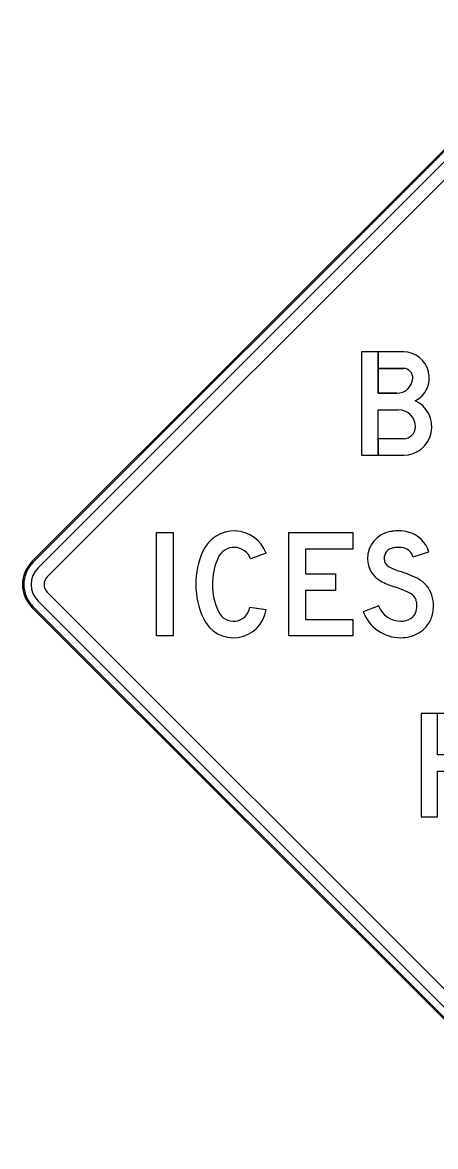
# Model space of a CAD drawing. Extents: x 658976 to 668726, y 639543 to 647196.
# Drawn here: x 667651.7 to 667678.8, y 643284.6 to 643358.3 of the extents above; entities that cross this region are included whole.
import ezdxf

# ---------------------------------------------------------------- set-up
doc = ezdxf.new("R2010")
doc.units = 0
doc.layers.add('GSCOLORFILL', color=7, linetype='Continuous')

msp = doc.modelspace()

# ---------------------------------------------------------------- linework, layer by layer
at = {"layer": 'GSCOLORFILL'}
for p, q in [((667687.669, 643358.306), (667652.306, 643322.943)), ((667687.669, 643358.306), (667652.306, 643322.943)), ((667652.366, 643322.883), (667687.729, 643358.246)), ((667688.07, 643357.905), (667652.708, 643322.542)), ((667653.306, 643321.943), (667688.669, 643357.306)), ((667676.67, 643335.616), (667675.01, 643335.616)), ((667675.01, 643332.906), (667676.331, 643332.906)), ((667675.01, 643332.906), (667676.331, 643332.906)), ((667675.01, 643332.906), (667676.331, 643332.906)), ((667673.926, 643329.925), (667676.67, 643329.925)), ((667667.66, 643323.493), (667666.642, 643323.122)), ((667667.66, 643323.493), (667666.642, 643323.122)), ((667667.66, 643323.493), (667666.642, 643323.122)), ((667688.669, 643285.582), (667653.306, 643320.945)), ((667652.306, 643319.945), (667687.669, 643284.582)), ((667652.306, 643319.945), (667687.669, 643284.582)), ((667687.729, 643284.642), (667652.366, 643320.005)), ((667652.708, 643320.346), (667688.07, 643284.983)), ((667666.588, 643319.96), (667667.66, 643319.8)), ((667666.588, 643319.96), (667667.66, 643319.8)), ((667666.588, 643319.96), (667667.66, 643319.8))]:
    msp.add_line(p, q, dxfattribs=at)
for points in [[(667676.67, 643336.7), (667673.926, 643336.7), (667673.926, 643329.925)], [(667676.231, 643333.99), (667675.01, 643333.99), (667675.01, 643336.7), (667673.926, 643336.7), (667673.926, 643329.925), (667675.01, 643329.925), (667675.01, 643332.906)], [(667676.231, 643333.99), (667675.01, 643333.99), (667675.01, 643336.7), (667673.926, 643336.7), (667673.926, 643329.925), (667675.01, 643329.925), (667675.01, 643332.906)], [(667676.67, 643336.7), (667675.01, 643336.7), (667675.01, 643335.616), (667676.67, 643335.616)], [(667676.67, 643336.7), (667675.01, 643336.7), (667675.01, 643335.616), (667676.67, 643335.616)], [(667675.01, 643335.616), (667675.01, 643333.99), (667676.231, 643333.99)], [(667676.67, 643331.009), (667675.01, 643331.009), (667675.01, 643332.906)], [(667676.67, 643331.009), (667675.01, 643331.009), (667675.01, 643329.925), (667676.67, 643329.925)], [(667676.67, 643331.009), (667675.01, 643331.009), (667675.01, 643329.925), (667676.67, 643329.925)], [(667677.312, 643323.249), (667678.34, 643323.592)], [(667677.312, 643323.249), (667678.34, 643323.592)], [(667677.312, 643323.249), (667678.34, 643323.592)], [(667675.042, 643320.04), (667674.028, 643319.658)], [(667675.042, 643320.04), (667674.028, 643319.658)], [(667675.042, 643320.04), (667674.028, 643319.658)], [(667680.394, 643310.28), (667678.905, 643310.28), (667678.905, 643312.99), (667677.821, 643312.99), (667677.821, 643306.216), (667678.905, 643306.216), (667678.905, 643309.196), (667680.177, 643309.196), (667681.273, 643306.216), (667682.428, 643306.216), (667681.256, 643309.404)], [(667680.394, 643310.28), (667678.905, 643310.28), (667678.905, 643312.99), (667677.821, 643312.99), (667677.821, 643306.216), (667678.905, 643306.216), (667678.905, 643309.196), (667680.177, 643309.196), (667681.273, 643306.216), (667682.428, 643306.216), (667681.256, 643309.404)], [(667680.394, 643312.99), (667677.821, 643312.99), (667677.821, 643306.216), (667678.905, 643306.216), (667678.905, 643309.196), (667680.177, 643309.196), (667681.273, 643306.216), (667682.428, 643306.216), (667681.256, 643309.404)]]:
    msp.add_lwpolyline(points, dxfattribs=at)
for points in [[(667660.479, 643324.845), (667661.563, 643324.845), (667661.563, 643318.071), (667660.479, 643318.071)], [(667660.479, 643324.845), (667661.563, 643324.845), (667661.563, 643318.071), (667660.479, 643318.071)], [(667660.479, 643324.845), (667661.563, 643324.845), (667661.563, 643318.071), (667660.479, 643318.071)], [(667673.35, 643323.761), (667670.234, 643323.761), (667670.234, 643322.135), (667672.204, 643322.135), (667672.204, 643321.051), (667670.234, 643321.051), (667670.234, 643319.154), (667673.35, 643319.154), (667673.35, 643318.071), (667669.15, 643318.071), (667669.15, 643324.845), (667673.35, 643324.845)], [(667673.35, 643323.761), (667670.234, 643323.761), (667670.234, 643322.135), (667672.204, 643322.135), (667672.204, 643321.051), (667670.234, 643321.051), (667670.234, 643319.154), (667673.35, 643319.154), (667673.35, 643318.071), (667669.15, 643318.071), (667669.15, 643324.845), (667673.35, 643324.845)], [(667673.35, 643323.761), (667670.234, 643323.761), (667670.234, 643322.135), (667672.204, 643322.135), (667672.204, 643321.051), (667670.234, 643321.051), (667670.234, 643319.154), (667673.35, 643319.154), (667673.35, 643318.071), (667669.15, 643318.071), (667669.15, 643324.845), (667673.35, 643324.845)]]:
    msp.add_lwpolyline(points, close=True, dxfattribs=at)
for centre, radius, start, end in [((667676.67, 643335.006), 1.694, 296.52535, 90), ((667676.67, 643335.006), 1.694, 296.52535, 90), ((667676.67, 643335.006), 1.694, 296.52535, 90), ((667676.67, 643335.006), 0.61, 355.58827, 90), ((667676.67, 643335.006), 0.61, 355.58827, 90), ((667676.67, 643335.006), 0.61, 355.58827, 90), ((667676.231, 643335.04), 1.05, 270, 355.58827), ((667676.231, 643335.04), 1.05, 270, 355.58827), ((667676.231, 643335.04), 1.05, 270, 355.58827), ((667676.67, 643331.788), 1.863, 270, 66.04655), ((667676.67, 643331.788), 1.863, 270, 66.04655), ((667676.67, 643331.788), 1.863, 270, 66.04655), ((667676.331, 643331.788), 1.118, 360, 90), ((667676.331, 643331.788), 1.118, 360, 90), ((667676.331, 643331.788), 1.118, 360, 90), ((667676.67, 643331.788), 0.779, 270, 360), ((667676.67, 643331.788), 0.779, 270, 360), ((667676.67, 643331.788), 0.779, 270, 360), ((667676.114, 643323.137), 1.805, 100.066, 180), ((667676.114, 643323.137), 1.805, 100.066, 180), ((667676.114, 643323.137), 1.805, 100.066, 180), ((667676.312, 643322.02), 2.939, 95.20208, 100.066), ((667676.312, 643322.02), 2.939, 95.20208, 100.066), ((667676.312, 643322.02), 2.939, 95.20208, 100.066), ((667676.403, 643321.023), 3.94, 90, 95.20208), ((667676.403, 643321.023), 3.94, 90, 95.20208), ((667676.403, 643321.023), 3.94, 90, 95.20208), ((667676.403, 643322.807), 2.156, 74.46762, 90), ((667676.403, 643322.807), 2.156, 74.46762, 90), ((667676.403, 643322.807), 2.156, 74.46762, 90), ((667676.445, 643322.96), 1.998, 18.43417, 74.46762), ((667676.445, 643322.96), 1.998, 18.43417, 74.46762), ((667676.445, 643322.96), 1.998, 18.43417, 74.46762), ((667676.114, 643323.137), 0.721, 100.066, 180), ((667676.114, 643323.137), 0.721, 100.066, 180), ((667676.114, 643323.137), 0.721, 100.066, 180), ((667676.312, 643322.02), 1.855, 95.20208, 100.066), ((667676.312, 643322.02), 1.855, 95.20208, 100.066), ((667676.312, 643322.02), 1.855, 95.20208, 100.066), ((667676.403, 643321.023), 2.856, 90, 95.20208), ((667676.403, 643321.023), 2.856, 90, 95.20208), ((667676.403, 643321.023), 2.856, 90, 95.20208), ((667676.403, 643322.807), 1.073, 74.46762, 90), ((667676.403, 643322.807), 1.073, 74.46762, 90), ((667676.403, 643322.807), 1.073, 74.46762, 90), ((667676.445, 643322.96), 0.914, 18.43417, 74.46762), ((667676.445, 643322.96), 0.914, 18.43417, 74.46762), ((667676.445, 643322.96), 0.914, 18.43417, 74.46762), ((667653.805, 643321.444), 2.12, 135, 225), ((667653.805, 643321.444), 2.12, 135, 225), ((667653.805, 643321.444), 2.035, 135, 225), ((667675.979, 643323.137), 1.67, 180, 240.52539), ((667675.979, 643323.137), 1.67, 180, 240.52539), ((667675.979, 643323.137), 1.67, 180, 240.52539), ((667675.979, 643323.137), 0.586, 180, 240.52539), ((667675.979, 643323.137), 0.586, 180, 240.52539), ((667675.979, 643323.137), 0.586, 180, 240.52539), ((667653.805, 643321.444), 1.552, 135, 225), ((667677.509, 643325.844), 3.696, 240.52539, 252.42299), ((667677.509, 643325.844), 3.696, 240.52539, 252.42299), ((667677.509, 643325.844), 3.696, 240.52539, 252.42299), ((667673.853, 643314.304), 8.409, 63.49479, 72.42299), ((667673.853, 643314.304), 8.409, 63.49479, 72.42299), ((667673.853, 643314.304), 8.409, 63.49479, 72.42299), ((667653.805, 643321.444), 0.706, 135, 225), ((667677.509, 643325.844), 4.78, 240.52539, 252.42299), ((667677.509, 643325.844), 4.78, 240.52539, 252.42299), ((667677.509, 643325.844), 4.78, 240.52539, 252.42299), ((667673.853, 643314.304), 7.325, 63.49479, 72.42299), ((667673.853, 643314.304), 7.325, 63.49479, 72.42299), ((667673.853, 643314.304), 7.325, 63.49479, 72.42299), ((667676.8, 643320.214), 1.805, 17.09236, 63.49479), ((667676.8, 643320.214), 1.805, 17.09236, 63.49479), ((667676.8, 643320.214), 1.805, 17.09236, 63.49479), ((667676.8, 643320.214), 0.722, 17.09236, 63.49479), ((667676.8, 643320.214), 0.722, 17.09236, 63.49479), ((667676.8, 643320.214), 0.722, 17.09236, 63.49479), ((667676.183, 643320.024), 2.451, 360, 17.09236), ((667676.183, 643320.024), 2.451, 360, 17.09236), ((667676.183, 643320.024), 2.451, 360, 17.09236), ((667676.494, 643320.588), 1.552, 200.654, 270), ((667676.494, 643320.588), 1.552, 200.654, 270), ((667676.494, 643320.588), 1.552, 200.654, 270), ((667676.396, 643320.024), 1.155, 338.16402, 360), ((667676.396, 643320.024), 1.155, 338.16402, 360), ((667676.396, 643320.024), 1.155, 338.16402, 360), ((667676.183, 643320.024), 1.367, 360, 17.09236), ((667676.183, 643320.024), 1.367, 360, 17.09236), ((667676.183, 643320.024), 1.367, 360, 17.09236), ((667676.396, 643320.024), 2.239, 338.16402, 360), ((667676.396, 643320.024), 2.239, 338.16402, 360), ((667676.396, 643320.024), 2.239, 338.16402, 360), ((667676.494, 643320.588), 2.636, 200.654, 270), ((667676.494, 643320.588), 2.636, 200.654, 270), ((667676.494, 643320.588), 2.636, 200.654, 270), ((667676.494, 643320.306), 1.27, 270, 300.4201), ((667676.494, 643320.306), 1.27, 270, 300.4201), ((667676.494, 643320.306), 1.27, 270, 300.4201), ((667676.741, 643319.886), 0.783, 300.4201, 338.16402), ((667676.741, 643319.886), 0.783, 300.4201, 338.16402), ((667676.741, 643319.886), 0.783, 300.4201, 338.16402), ((667676.741, 643319.886), 1.867, 300.4201, 338.16402), ((667676.741, 643319.886), 1.867, 300.4201, 338.16402), ((667676.741, 643319.886), 1.867, 300.4201, 338.16402), ((667676.494, 643320.306), 2.354, 270, 300.4201), ((667676.494, 643320.306), 2.354, 270, 300.4201), ((667676.494, 643320.306), 2.354, 270, 300.4201)]:
    msp.add_arc(centre, radius, start, end, dxfattribs=at)
for centre, major_axis, start_param, end_param in [((667665.56, 643322.728), (0, 2.235), 5.061866, 7.434148), ((667665.56, 643322.728), (0, 2.235), 5.061866, 7.434148), ((667665.56, 643322.728), (0, 2.235), 5.061866, 7.434148), ((667668.405, 643321.458), (0, 5.352), 1.150963, 2.004476), ((667668.405, 643321.458), (0, 5.352), 1.150963, 2.004476), ((667668.405, 643321.458), (0, 5.352), 1.150963, 2.004476), ((667665.56, 643322.728), (0, 1.152), 5.061866, 7.434148), ((667665.56, 643322.728), (0, 1.152), 5.061866, 7.434148), ((667665.56, 643322.728), (0, 1.152), 5.061866, 7.434148), ((667668.405, 643321.458), (0, 4.268), 1.150963, 2.004476), ((667668.405, 643321.458), (0, 4.268), 1.150963, 2.004476), ((667668.405, 643321.458), (0, 4.268), 1.150963, 2.004476), ((667665.516, 643320.12), (0, 2.168), 2.004476, 4.564141), ((667665.516, 643320.12), (0, 2.168), 2.004476, 4.564141), ((667665.516, 643320.12), (0, 2.168), 2.004476, 4.564141), ((667665.516, 643320.12), (0, 1.084), 2.004476, 4.564141), ((667665.516, 643320.12), (0, 1.084), 2.004476, 4.564141), ((667665.516, 643320.12), (0, 1.084), 2.004476, 4.564141)]:
    msp.add_ellipse(centre, major_axis=major_axis, ratio=0.999993, start_param=start_param, end_param=end_param, dxfattribs=at)

doc.saveas('drawing.dxf')
